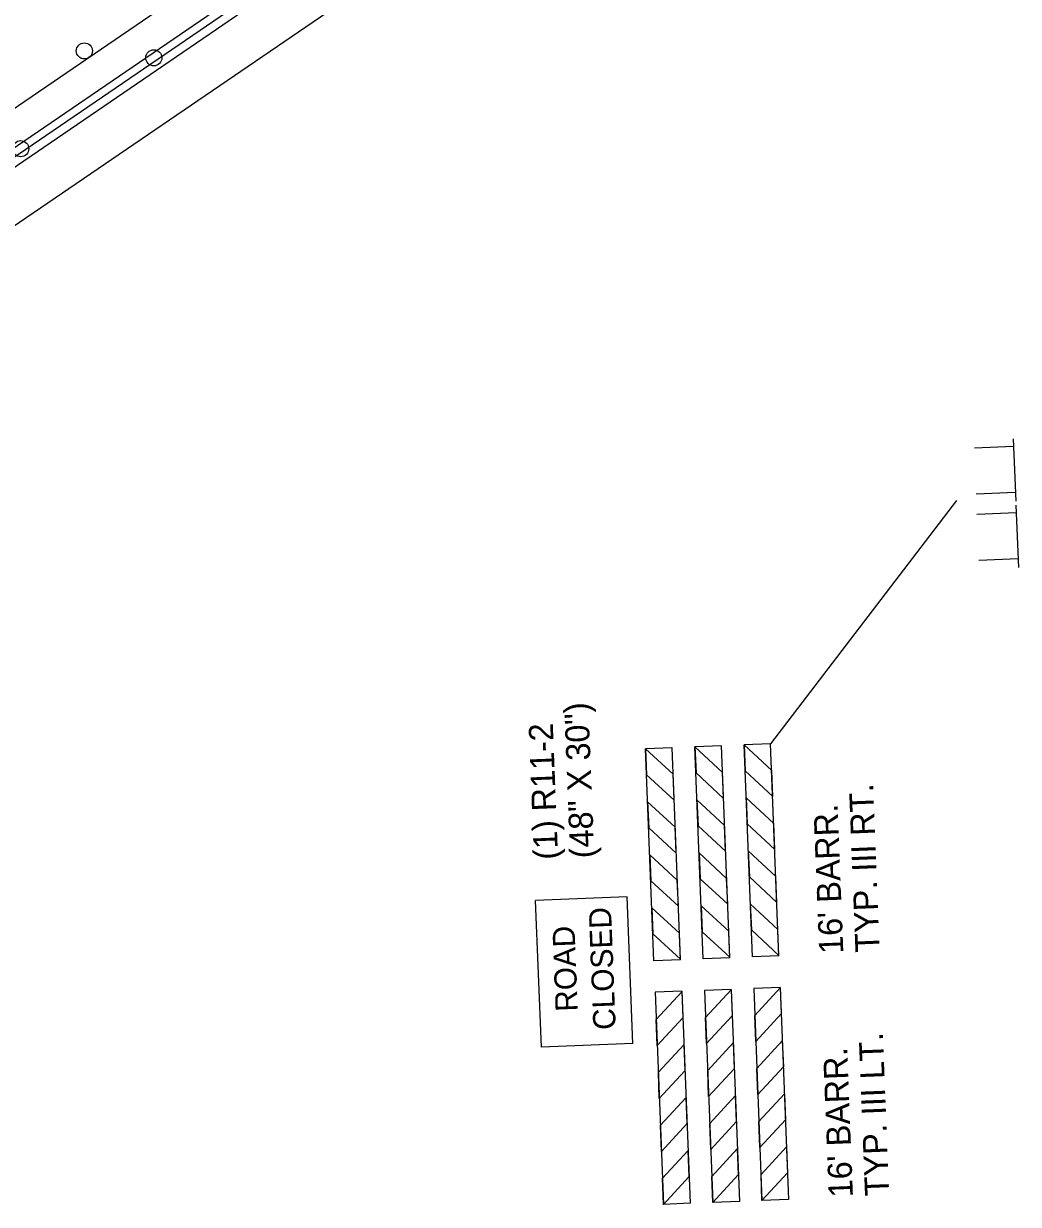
# Model space of a CAD drawing. Extents: x 659657 to 668193, y 633084 to 648639.
# Drawn here: x 662402.2 to 662649, y 641571.2 to 641864.1 of the extents above; entities that cross this region are included whole.
import ezdxf

# ---------------------------------------------------------------- set-up
doc = ezdxf.new("R2010")
doc.units = 0
for name, color, linetype in [('R_MOT_Stage 1C', 7, 'Continuous'), ('R_MOT_Stage 1C_Striping', 7, 'Continuous'), ('R_MOT_Stage 1C_Striping_PPM', 7, 'Continuous'), ('R_MOT_Stage 2', 7, 'Continuous'), ('R_MOT_Stage 2_Striping_PPM', 7, 'Continuous'), ('R_MOT_Stage 3', 7, 'Continuous'), ('R_MOT_Stage 3_Striping_PPM', 7, 'Continuous'), ('R_MOT_Stage 4', 7, 'Continuous'), ('R_MOT_Stage 4_Striping_PPM', 7, 'Continuous'), ('R_MOT_Stage 5_Striping_PPM', 7, 'Continuous'), ('TEXT_TEMP_SIGNAL_POLES_STAGE 2', 7, 'Continuous')]:
    doc.layers.add(name, color=color, linetype=linetype)

msp = doc.modelspace()

# ---------------------------------------------------------------- linework, layer by layer
at = {"layer": 'R_MOT_Stage 1C'}
for p, q in [((662143.21, 641658.04), (662495.6, 641898.67)), ((662496.72, 641897.01), (662144.43, 641656.46))]:
    msp.add_line(p, q, dxfattribs=at)
for centre in [(662434.51, 641855.59), (662401.48, 641833.04)]:
    msp.add_circle(centre, 2, dxfattribs=at)
at = {"layer": 'R_MOT_Stage 1C_Striping'}
msp.add_line((662145.65, 641654.87), (662497.85, 641895.36), dxfattribs=at)
at = {"layer": 'R_MOT_Stage 1C_Striping_PPM'}
msp.add_line((662152.42, 641644.96), (662504.62, 641885.45), dxfattribs=at)
at = {"layer": 'R_MOT_Stage 2'}
msp.add_circle((662417.28, 641857.3), 2, dxfattribs=at)
at = {"layer": 'R_MOT_Stage 2_Striping_PPM'}
msp.add_line((662474.17, 641893.72), (662094.31, 641634.34), dxfattribs=at)
at = {"layer": 'R_MOT_Stage 3'}
msp.add_circle((662417.28, 641857.3), 2, dxfattribs=at)
at = {"layer": 'R_MOT_Stage 3_Striping_PPM'}
msp.add_line((662474.17, 641893.72), (662094.31, 641634.34), dxfattribs=at)
at = {"layer": 'R_MOT_Stage 4'}
msp.add_circle((662417.28, 641857.3), 2, dxfattribs=at)
at = {"layer": 'R_MOT_Stage 4_Striping_PPM'}
msp.add_line((662474.17, 641893.72), (662094.31, 641634.34), dxfattribs=at)
at = {"layer": 'R_MOT_Stage 5_Striping_PPM'}
for p, q in [((662474.17, 641893.72), (662094.31, 641634.34)), ((662152.42, 641644.96), (662504.62, 641885.45))]:
    msp.add_line(p, q, dxfattribs=at)
at = {"layer": 'TEXT_TEMP_SIGNAL_POLES_STAGE 2'}
for p, q in [((662647.75, 641761.1), (662648.36, 641745.66)), ((662647.83, 641759.15), (662638.08, 641758.77)), ((662633.65, 641745.8), (662587.54, 641685.43)), ((662648.28, 641747.76), (662638.53, 641747.38)), ((662648.48, 641742.71), (662638.73, 641742.32)), ((662648.4, 641744.66), (662649.01, 641729.21)), ((662648.92, 641731.31), (662639.18, 641730.93)), ((662563.11, 641684.47), (662556.51, 641684.21)), ((662558.58, 641631.61), (662556.51, 641684.21)), ((662563.1, 641684.43), (662563.06, 641684.47)), ((662565.18, 641631.87), (662563.11, 641684.47)), ((662575.34, 641684.95), (662568.75, 641684.69)), ((662575.34, 641684.95), (662568.75, 641684.69)), ((662570.82, 641632.1), (662568.75, 641684.69)), ((662577.4, 641632.35), (662575.34, 641684.95)), ((662587.54, 641685.43), (662580.96, 641685.17)), ((662583.02, 641632.58), (662580.96, 641685.17)), ((662589.61, 641632.83), (662587.54, 641685.43)), ((662551.94, 641647.47), (662529.22, 641646.58)), ((662530.65, 641610.21), (662529.22, 641646.58)), ((662553.37, 641611.1), (662551.94, 641647.47)), ((662565.18, 641631.87), (662558.58, 641631.61)), ((662577.4, 641632.35), (662570.82, 641632.1)), ((662589.61, 641632.83), (662583.02, 641632.58)), ((662589.91, 641625.03), (662583.33, 641624.77)), ((662589.91, 641625.03), (662591.98, 641572.44)), ((662565.49, 641624.07), (662558.88, 641623.81)), ((662558.88, 641623.81), (662560.95, 641571.22)), ((662565.49, 641624.07), (662567.55, 641571.48)), ((662577.71, 641624.55), (662571.13, 641624.29)), ((662571.13, 641624.29), (662573.19, 641571.7)), ((662577.71, 641624.55), (662579.78, 641571.96)), ((662583.33, 641624.77), (662585.39, 641572.18)), ((662553.37, 641611.1), (662530.65, 641610.21)), ((662591.98, 641572.44), (662585.39, 641572.18)), ((662567.55, 641571.48), (662560.95, 641571.22)), ((662567.53, 641571.51), (662567.49, 641571.47)), ((662579.78, 641571.96), (662573.19, 641571.7)), ((662579.78, 641571.96), (662573.19, 641571.7))]:
    msp.add_line(p, q, dxfattribs=at)
for points in [[(662556.51, 641684.21), (662556.78, 641677.75), (662563.61, 641671.44), (662563.35, 641677.89)], [(662568.75, 641684.69), (662569.03, 641678.23), (662575.85, 641671.92), (662575.6, 641678.37)], [(662580.96, 641685.17), (662581.23, 641678.71), (662588.05, 641672.4), (662587.8, 641678.85)], [(662581.47, 641672.03), (662581.75, 641665.56), (662588.57, 641659.26), (662588.31, 641665.7)], [(662557.03, 641671.07), (662557.3, 641664.6), (662564.12, 641658.3), (662563.87, 641664.74)], [(662569.27, 641671.55), (662569.54, 641665.08), (662576.37, 641658.78), (662576.11, 641665.22)], [(662557.54, 641657.93), (662557.82, 641651.46), (662564.64, 641645.15), (662564.39, 641651.6)], [(662569.79, 641658.41), (662570.06, 641651.94), (662576.88, 641645.64), (662576.63, 641652.08)], [(662581.99, 641658.89), (662582.26, 641652.42), (662589.08, 641646.11), (662588.83, 641652.56)], [(662582.5, 641645.74), (662582.78, 641639.28), (662589.6, 641632.97), (662589.35, 641639.42)], [(662558.06, 641644.78), (662558.33, 641638.32), (662565.16, 641632.01), (662564.9, 641638.46)], [(662570.3, 641645.26), (662570.58, 641638.8), (662577.4, 641632.49), (662577.14, 641638.94)], [(662583.85, 641611.6), (662583.61, 641618.07), (662589.92, 641624.89), (662590.17, 641618.45)], [(662559.4, 641610.64), (662559.17, 641617.11), (662565.47, 641623.93), (662565.73, 641617.49)], [(662571.64, 641611.13), (662571.41, 641617.59), (662577.72, 641624.41), (662577.97, 641617.97)], [(662559.92, 641597.5), (662559.68, 641603.97), (662565.99, 641610.79), (662566.24, 641604.34)], [(662572.16, 641597.98), (662571.92, 641604.45), (662578.23, 641611.27), (662578.48, 641604.83)], [(662584.36, 641598.46), (662584.13, 641604.93), (662590.43, 641611.75), (662590.69, 641605.3)], [(662584.88, 641585.32), (662584.64, 641591.79), (662590.95, 641598.61), (662591.2, 641592.16)], [(662560.43, 641584.36), (662560.2, 641590.83), (662566.51, 641597.65), (662566.76, 641591.2)], [(662572.68, 641584.84), (662572.44, 641591.31), (662578.75, 641598.13), (662579, 641591.68)], [(662560.95, 641571.22), (662560.71, 641577.68), (662567.02, 641584.51), (662567.28, 641578.06)], [(662573.19, 641571.7), (662572.96, 641578.16), (662579.26, 641584.99), (662579.52, 641578.54)], [(662585.39, 641572.18), (662585.16, 641578.64), (662591.47, 641585.47), (662591.72, 641579.02)]]:
    msp.add_lwpolyline(points, close=True, dxfattribs=at)

# ---------------------------------------------------------------- texts
for s, height, p in [('(48" X 30")', 6, (662543.81, 641657.16)), ('(1) R11-2', 6, (662534.82, 641656.81)), ('TYP. III RT.', 6, (662614.59, 641633.82)), ("16' BARR.", 6, (662605.59, 641633.46)), ('CLOSED', 5.537, (662549.12, 641614.61)), ('ROAD', 5.51, (662539.71, 641619.13)), ('TYP. III LT.', 6, (662616.96, 641573.42)), ("16' BARR.", 6, (662607.97, 641573.06))]:
    msp.add_text(s, height=height, rotation=92.2498, dxfattribs=at).set_placement(p)

doc.saveas('drawing.dxf')
